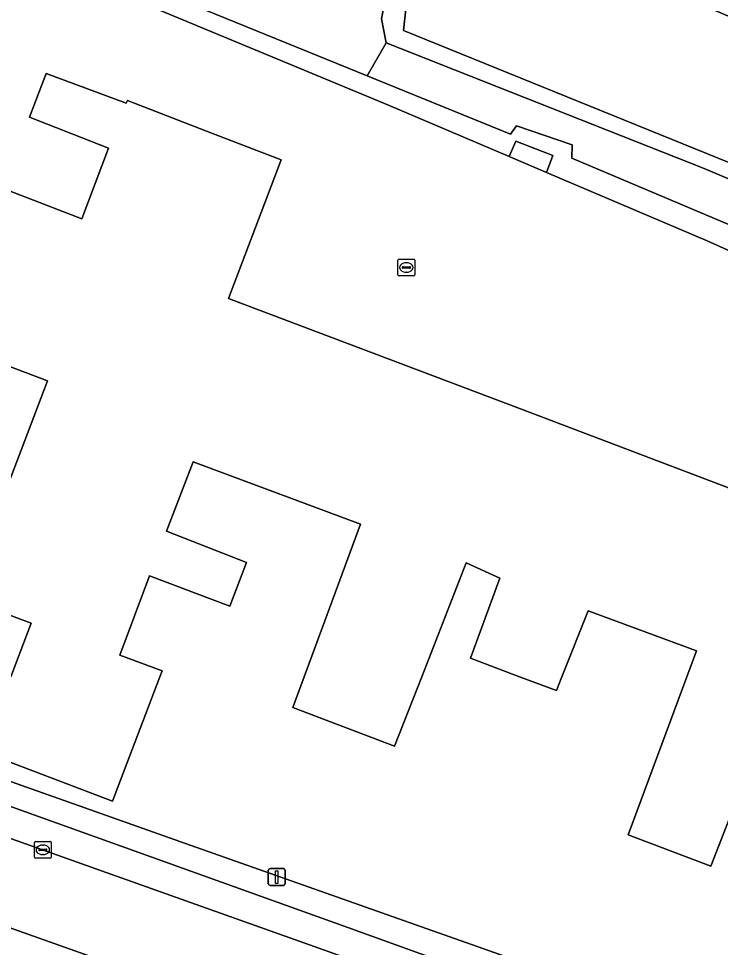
# Model space of a CAD drawing. Extents: x 163683 to 164494, y 382709 to 383872.
# Drawn here: x 163896.5 to 163938, y 383734 to 383788.9 of the extents above; entities that cross this region are included whole.
import ezdxf

# ---------------------------------------------------------------- set-up
doc = ezdxf.new("R2010")
doc.units = 0
for name, color, linetype in [('IMGEO_Brandkraan', 7, 'Continuous'), ('IMGEO_Erf', 7, 'Continuous'), ('IMGEO_Groenvoorziening', 7, 'Continuous'), ('IMGEO_Haag', 7, 'Continuous'), ('IMGEO_Kolk', 7, 'Continuous'), ('IMGEO_Lichtmast', 7, 'Continuous'), ('IMGEO_Oever', 7, 'Continuous'), ('IMGEO_Pand', 7, 'Continuous'), ('IMGEO_Parkeervlak_open', 7, 'Continuous'), ('IMGEO_Rijbaan_lokaal_open', 7, 'Continuous'), ('IMGEO_Voetpad_open', 7, 'Continuous'), ('IMGEO_Waterloop', 7, 'Continuous')]:
    doc.layers.add(name, color=color, linetype=linetype)

msp = doc.modelspace()

# ---------------------------------------------------------------- linework, layer by layer
at = {"layer": 'IMGEO_Brandkraan'}
for p, q in [((163918.938, 383773.77), (163918.938, 383774.622)), ((163919.013, 383774.696), (163919.865, 383774.696)), ((163919.939, 383774.622), (163919.939, 383773.77)), ((163919.197, 383774.19), (163919.197, 383774.202)), ((163919.635, 383774.153), (163919.237, 383774.153)), ((163919.24, 383774.239), (163919.638, 383774.239)), ((163919.426, 383774.476), (163919.451, 383774.476)), ((163919.681, 383774.202), (163919.681, 383774.19)), ((163919.865, 383773.696), (163919.013, 383773.696)), ((163919.449, 383773.916), (163919.424, 383773.916))]:
    msp.add_line(p, q, dxfattribs=at)
for points in [[(163918.938, 383773.77), (163918.938, 383774.622)], [(163919.013, 383774.696), (163919.865, 383774.696)], [(163919.939, 383774.622), (163919.939, 383773.77)], [(163919.865, 383773.696), (163919.013, 383773.696)]]:
    msp.add_lwpolyline(points, dxfattribs=at)
for centre, radius, start, end in [((163919.015, 383774.62), 0.0765, 91.552, 178.448), ((163919.015, 383774.62), 0.0765, 91.552, 178.448), ((163919.863, 383774.62), 0.0765, 1.552, 88.448), ((163919.863, 383774.62), 0.0765, 1.552, 88.448), ((163919.237, 383774.199), 0.0403, 85.8775, 175.7526), ((163919.234, 383774.189), 0.0366, 178.938, 274.7102), ((163919.638, 383774.196), 0.043, 264.8664, 352.4533), ((163919.642, 383774.201), 0.0386, 1.7309, 96.639), ((163919.015, 383773.772), 0.0765, 181.552, 268.448), ((163919.015, 383773.772), 0.0765, 181.552, 268.448), ((163919.863, 383773.772), 0.0765, 271.552, 358.448), ((163919.863, 383773.772), 0.0765, 271.552, 358.448)]:
    msp.add_arc(centre, radius, start, end, dxfattribs=at)
for centre, major_axis, ratio, start_param, end_param in [((163919.425, 383774.196), (-0.387, 0.002), 0.722429, 4.712389, 7.853982), ((163919.45, 383774.196), (-0.39, 0.002), 0.717154, 1.570796, 4.712389)]:
    msp.add_ellipse(centre, major_axis=major_axis, ratio=ratio, start_param=start_param, end_param=end_param, dxfattribs=at)
at = {"layer": 'IMGEO_Erf'}
for points in [[(163896.067, 383750), (163897.265, 383753.172), (163893.327, 383754.619), (163898.217, 383767.502), (163876.669, 383775.65)], [(163941.661, 383749.62), (163937.445, 383738.791), (163932.554, 383740.649), (163936.029, 383750), (163936.595, 383751.524), (163930.182, 383753.891), (163928.637, 383750), (163928.311, 383749.178), (163926.133, 383750), (163923.228, 383751.096), (163924.969, 383755.824), (163922.969, 383756.735), (163920.346, 383750), (163918.742, 383745.883), (163912.733, 383748.181), (163913.405, 383750), (163916.738, 383759.025), (163906.837, 383762.696), (163905.251, 383758.608), (163909.983, 383756.753), (163909.002, 383754.174), (163904.258, 383755.954), (163902.499, 383751.264), (163905.005, 383750.338), (163904.876, 383750), (163902.073, 383742.648), (163894.391, 383745.565)], [(163878.567, 383750), (163906.048, 383740.257), (163954.153, 383723.269)]]:
    msp.add_lwpolyline(points, dxfattribs=at)
at = {"layer": 'IMGEO_Groenvoorziening'}
for points in [[(163891.04, 383810.704), (163885.425, 383812.589), (163885.23, 383812.661), (163867.97, 383818.974), (163853.26, 383824.354), (163852.045, 383821.178), (163858.573, 383817.976), (163883.033, 383808.82), (163878.505, 383801.684), (163878.28, 383801.329), (163917.127, 383785.53), (163918.248, 383787.481), (163917.974, 383788.89), (163918.206, 383790.13), (163918.857, 383791.223), (163919.951, 383792.821), (163921.359, 383794.061), (163922.726, 383795.071), (163924.445, 383795.971)], [(163917.127, 383785.53), (163878.28, 383801.329), (163877.731, 383800.465), (163900.668, 383791.17), (163918.388, 383783.786), (163925.518, 383780.754), (163925.905, 383781.655), (163928.102, 383780.821), (163927.718, 383779.818), (163937.219, 383775.777), (163963.237, 383764.103), (163994.048, 383749.785), (164007.093, 383743.6), (164025.776, 383734.155), (164045.844, 383723.752), (164041.143, 383711.342), (164042.985, 383710.82), (164047.874, 383724.612), (163997.216, 383750), (163940.072, 383776.071), (163929.22, 383780.664), (163929.25, 383781.442), (163925.953, 383782.579), (163925.6, 383782.084)], [(163965.887, 383767.824), (163937.053, 383780.039), (163918.248, 383787.481), (163917.127, 383785.53), (163925.6, 383782.084), (163925.953, 383782.579), (163929.25, 383781.442), (163929.22, 383780.664), (163940.072, 383776.071), (163997.216, 383750), (164047.874, 383724.612), (164048.084, 383724.507), (164050.729, 383722.902), (164055.501, 383720.007), (164058.26, 383717.12), (164058.938, 383717.809), (164056.184, 383721.151), (164055.091, 383724.137), (164054.187, 383726.26), (164053.367, 383726.891), (164051.727, 383727.059), (164044.516, 383730.065), (164008.103, 383748.23)]]:
    msp.add_lwpolyline(points, close=True, dxfattribs=at)
msp.add_lwpolyline([(163939.45, 383719.637), (163929.807, 383723.088), (163914.266, 383728.659), (163887.777, 383738.058), (163886.161, 383734.581), (163883.607, 383729.082), (163896.685, 383723.623), (163898.53, 383727.849), (163931.434, 383715.068), (163955.152, 383709.969), (163954.504, 383705.708)], dxfattribs=at)
at = {"layer": 'IMGEO_Haag'}
msp.add_lwpolyline([(164047.874, 383724.612), (163997.216, 383750), (163940.072, 383776.071), (163929.22, 383780.664), (163929.25, 383781.442), (163925.953, 383782.579), (163925.6, 383782.084), (163917.127, 383785.53), (163878.28, 383801.329), (163877.731, 383800.465), (163900.668, 383791.17), (163918.388, 383783.786), (163925.518, 383780.754), (163925.905, 383781.655), (163928.102, 383780.821), (163927.718, 383779.818), (163937.219, 383775.777), (163963.237, 383764.103), (163994.048, 383749.785), (164007.093, 383743.6), (164025.776, 383734.155), (164045.844, 383723.752), (164041.143, 383711.342), (164042.985, 383710.82)], close=True, dxfattribs=at)
at = {"layer": 'IMGEO_Kolk'}
for p, q in [((163897.451, 383739.336), (163897.451, 383740.188)), ((163897.526, 383740.262), (163898.378, 383740.262)), ((163897.939, 383740.042), (163897.964, 383740.042)), ((163898.452, 383740.188), (163898.452, 383739.336)), ((163897.71, 383739.756), (163897.71, 383739.768)), ((163898.148, 383739.719), (163897.75, 383739.719)), ((163897.753, 383739.805), (163898.151, 383739.805)), ((163897.962, 383739.482), (163897.937, 383739.482)), ((163898.194, 383739.768), (163898.194, 383739.756)), ((163898.378, 383739.262), (163897.526, 383739.262))]:
    msp.add_line(p, q, dxfattribs=at)
for points in [[(163897.451, 383739.336), (163897.451, 383740.188)], [(163897.526, 383740.262), (163898.378, 383740.262)], [(163898.452, 383740.188), (163898.452, 383739.336)], [(163898.378, 383739.262), (163897.526, 383739.262)]]:
    msp.add_lwpolyline(points, dxfattribs=at)
for centre, radius, start, end in [((163897.528, 383740.186), 0.0765, 91.552, 178.448), ((163897.528, 383740.186), 0.0765, 91.552, 178.448), ((163898.376, 383740.186), 0.0765, 1.552, 88.448), ((163898.376, 383740.186), 0.0765, 1.552, 88.448), ((163897.75, 383739.765), 0.0403, 85.8775, 175.7526), ((163897.747, 383739.755), 0.0366, 178.938, 274.7102), ((163898.151, 383739.762), 0.043, 264.8664, 352.4533), ((163898.155, 383739.767), 0.0386, 1.7309, 96.639), ((163897.528, 383739.338), 0.0765, 181.552, 268.448), ((163897.528, 383739.338), 0.0765, 181.552, 268.448), ((163898.376, 383739.338), 0.0765, 271.552, 358.448), ((163898.376, 383739.338), 0.0765, 271.552, 358.448)]:
    msp.add_arc(centre, radius, start, end, dxfattribs=at)
for centre, major_axis, ratio, start_param, end_param in [((163897.938, 383739.762), (-0.387, 0.002), 0.722429, 4.712389, 7.853982), ((163897.963, 383739.762), (-0.39, 0.002), 0.717154, 1.570796, 4.712389)]:
    msp.add_ellipse(centre, major_axis=major_axis, ratio=ratio, start_param=start_param, end_param=end_param, dxfattribs=at)
at = {"layer": 'IMGEO_Lichtmast'}
for p, q in [((163911.279, 383737.754), (163911.279, 383738.554)), ((163911.279, 383738.554), (163911.279, 383737.754)), ((163911.379, 383738.654), (163912.169, 383738.654)), ((163912.169, 383738.654), (163911.379, 383738.654)), ((163912.269, 383738.554), (163912.269, 383737.754)), ((163912.269, 383737.754), (163912.269, 383738.554)), ((163912.169, 383737.654), (163911.379, 383737.654)), ((163911.379, 383737.654), (163912.169, 383737.654))]:
    msp.add_line(p, q, dxfattribs=at)
msp.add_lwpolyline([(163911.699, 383738.529), (163911.849, 383738.529), (163911.849, 383737.779), (163911.699, 383737.779), (163911.699, 383738.529)], dxfattribs=at)
for centre, start, end in [((163911.379, 383738.554), 90, 180), ((163911.379, 383738.554), 90, 180), ((163912.169, 383738.554), 0, 90), ((163912.169, 383738.554), 360, 90), ((163911.379, 383737.754), 180, 270), ((163911.379, 383737.754), 180, 270), ((163912.169, 383737.754), 270, 0), ((163912.169, 383737.754), 270, 0)]:
    msp.add_arc(centre, 0.1, start, end, dxfattribs=at)
at = {"layer": 'IMGEO_Oever'}
for points in [[(163924.445, 383795.971), (163922.726, 383795.071), (163921.359, 383794.061), (163919.951, 383792.821), (163918.857, 383791.223), (163918.206, 383790.13), (163917.974, 383788.89), (163918.248, 383787.481), (163937.053, 383780.039), (163965.887, 383767.824), (164008.103, 383748.23), (164044.516, 383730.065)], [(164012.13, 383747.515), (163960.658, 383771.411), (163919.278, 383788.217), (163919.425, 383789.668), (163919.866, 383791.181), (163920.434, 383792.085), (163921.464, 383792.842), (163922.431, 383793.115), (163924.155, 383793.536), (163925.753, 383793.515), (163927.141, 383793.368), (163929.012, 383793.01), (163930.925, 383792.274), (163976.733, 383772.911), (164050.718, 383735.952)]]:
    msp.add_lwpolyline(points, dxfattribs=at)
at = {"layer": 'IMGEO_Pand'}
for points in [[(164043.447, 383721.331), (164000.221, 383737.735), (163967.903, 383750), (163926.182, 383765.833), (163908.921, 383772.356), (163912.033, 383780.556), (163907.624, 383782.265), (163902.961, 383784.071), (163902.883, 383783.906), (163898.149, 383785.657), (163897.16, 383783.089), (163901.839, 383781.245), (163900.256, 383777.071), (163891.508, 383780.444)], [(163876.669, 383775.65), (163898.217, 383767.502), (163893.327, 383754.619), (163897.265, 383753.172), (163896.067, 383750)], [(163894.391, 383745.565), (163902.073, 383742.648), (163904.876, 383750), (163905.005, 383750.338), (163902.499, 383751.264), (163904.258, 383755.954), (163909.002, 383754.174), (163909.983, 383756.753), (163905.251, 383758.608), (163906.837, 383762.696), (163916.738, 383759.025), (163913.405, 383750), (163912.733, 383748.181), (163918.742, 383745.883), (163920.346, 383750), (163922.969, 383756.735), (163924.969, 383755.824), (163923.228, 383751.096), (163926.133, 383750), (163928.311, 383749.178), (163928.637, 383750), (163930.182, 383753.891), (163936.595, 383751.524), (163936.029, 383750), (163932.554, 383740.649), (163937.445, 383738.791), (163941.661, 383749.62)]]:
    msp.add_lwpolyline(points, dxfattribs=at)
at = {"layer": 'IMGEO_Parkeervlak_open'}
for points in [[(164025.776, 383734.155), (164007.093, 383743.6), (163994.048, 383749.785), (163963.237, 383764.103), (163937.219, 383775.777), (163927.718, 383779.818), (163925.518, 383780.754), (163918.388, 383783.786), (163900.668, 383791.17), (163877.731, 383800.465)], [(163891.508, 383780.444), (163900.256, 383777.071), (163901.839, 383781.245), (163897.16, 383783.089), (163898.149, 383785.657), (163902.883, 383783.906), (163902.961, 383784.071), (163907.624, 383782.265), (163912.033, 383780.556), (163908.921, 383772.356), (163926.182, 383765.833), (163967.903, 383750), (164000.221, 383737.735), (164043.447, 383721.331)], [(163860.2, 383754.953), (163859.602, 383753.321), (163864.962, 383751.449), (163869.054, 383750), (163882.371, 383745.285), (163897.939, 383739.766), (163916.032, 383733.324), (163931.552, 383727.804), (163948.908, 383721.683)], [(163953.291, 383721.895), (163933.221, 383728.936), (163915.977, 383735.176), (163890.21, 383744.422)]]:
    msp.add_lwpolyline(points, dxfattribs=at)
at = {"layer": 'IMGEO_Rijbaan_lokaal_open'}
for points in [[(163948.908, 383721.683), (163931.552, 383727.804), (163916.032, 383733.324), (163897.939, 383739.766), (163882.371, 383745.285), (163869.054, 383750), (163864.962, 383751.449), (163859.602, 383753.321), (163847.274, 383759.678), (163846.966, 383760.023), (163839.815, 383755.243), (163837.227, 383753.673), (163839.28, 383750.154), (163841.144, 383746.686), (163843.826, 383747.986), (163843.353, 383749.027), (163847.474, 383751.339)], [(163849, 383751.469), (163850.411, 383751.003), (163879.612, 383740.65), (163880.317, 383740.705), (163887.777, 383738.058), (163914.266, 383728.659), (163929.807, 383723.088), (163939.45, 383719.637), (163943.73, 383718.133), (163949.119, 383716.277)]]:
    msp.add_lwpolyline(points, dxfattribs=at)
at = {"layer": 'IMGEO_Voetpad_open'}
msp.add_lwpolyline([(163925.518, 383780.754), (163927.718, 383779.818), (163928.102, 383780.821), (163925.905, 383781.655)], close=True, dxfattribs=at)
for points in [[(163954.153, 383723.269), (163906.048, 383740.257), (163878.567, 383750), (163861.745, 383755.964)], [(163860.317, 383754.892), (163864.952, 383753.261), (163868.452, 383752.029), (163886.672, 383745.659), (163886.859, 383746.243), (163890.409, 383744.995), (163890.21, 383744.422), (163915.977, 383735.176), (163933.221, 383728.936), (163953.291, 383721.895)]]:
    msp.add_lwpolyline(points, dxfattribs=at)
at = {"layer": 'IMGEO_Waterloop'}
msp.add_lwpolyline([(164050.718, 383735.952), (163976.733, 383772.911), (163930.925, 383792.274), (163929.012, 383793.01), (163927.141, 383793.368), (163925.753, 383793.515), (163924.155, 383793.536), (163922.431, 383793.115), (163921.464, 383792.842), (163920.434, 383792.085), (163919.866, 383791.181), (163919.425, 383789.668), (163919.278, 383788.217), (163960.658, 383771.411), (164012.13, 383747.515)], dxfattribs=at)

doc.saveas('drawing.dxf')
